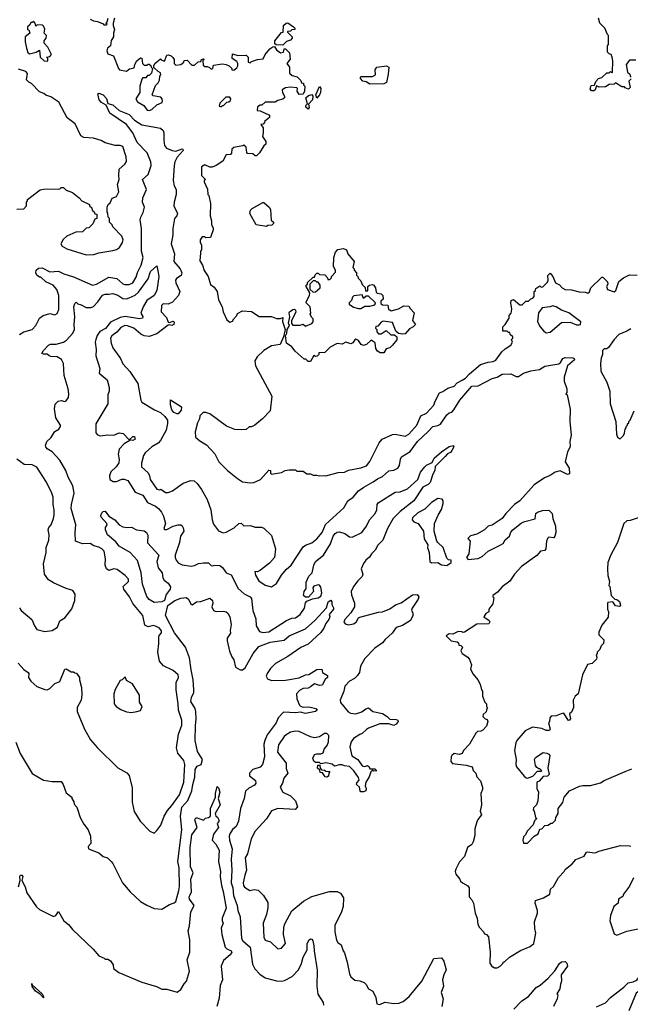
# Model space of a CAD drawing. Extents: x 2210602 to 2357277, y 510288 to 673808.
# Tile 447 of 464: x 2332237 to 2337082, y 644122 to 651932. Entities that reach past the tile are written whole.
import ezdxf

# ---------------------------------------------------------------- set-up
doc = ezdxf.new("R2010")
doc.units = 0

msp = doc.modelspace()

# ---------------------------------------------------------------- linework, layer by layer
at = {"layer": '0CON05XD'}
for points in [[(2332455, 651602.5), (2332460, 651605), (2332460, 651625), (2332450, 651635), (2332475, 651640), (2332490, 651655), (2332460, 651715), (2332430, 651745), (2332430, 651765), (2332447.5, 651785), (2332450, 651805), (2332430, 651825), (2332437, 651857), (2332428.3, 651878.3), (2332417, 651887), (2332375, 651890), (2332365, 651880), (2332360, 651905), (2332345, 651920), (2332335, 651910), (2332325, 651910), (2332318.3, 651891.7), (2332300, 651875), (2332300, 651855), (2332310, 651850), (2332317.5, 651825), (2332280, 651795), (2332280, 651755), (2332290, 651705), (2332302.5, 651672.5), (2332315, 651660), (2332366.4, 651673.6), (2332395, 651690), (2332400, 651635), (2332430, 651605), (2332455, 651602.5)], [(2332797, 651937), (2332823.3, 651923.3), (2332855, 651917.5), (2332898.3, 651898.3), (2332905, 651890), (2332925, 651890), (2332930, 651895), (2332920, 651905), (2332930, 651915), (2332940, 651945)], [(2332990, 651945), (2332977.5, 651905), (2332977.5, 651885), (2332990, 651855), (2332980, 651825), (2332980, 651795), (2332963, 651767), (2332957.5, 651725), (2332932.5, 651705), (2332927.5, 651685), (2332935, 651660), (2332980, 651645), (2333020, 651545), (2333030, 651535), (2333085, 651523.3), (2333108.3, 651541.7), (2333145, 651550), (2333150, 651575), (2333167.5, 651605), (2333195, 651630), (2333207, 651627), (2333212.5, 651585), (2333225, 651570), (2333245, 651570), (2333255, 651580), (2333265, 651580), (2333278.3, 651568.3), (2333280, 651555), (2333290, 651545), (2333281.7, 651508.3), (2333265, 651490), (2333251.7, 651488.3), (2333238.3, 651471.7), (2333215, 651470), (2333205, 651460), (2333190, 651405), (2333190, 651355), (2333157.5, 651305), (2333170.8, 651280.8), (2333221.7, 651251.7), (2333247.5, 651215), (2333265, 651212), (2333285, 651218.8), (2333324.2, 651255.8), (2333366.4, 651273.6), (2333370, 651285), (2333367.5, 651305), (2333356.2, 651316.2), (2333295, 651327.5), (2333287.5, 651335), (2333315, 651410), (2333335, 651430), (2333347, 651453), (2333350, 651485), (2333357.5, 651495), (2333355, 651510), (2333335, 651520), (2333301.7, 651551.7), (2333300, 651565), (2333310, 651585), (2333355, 651620), (2333365, 651610), (2333387, 651603), (2333405, 651650), (2333415, 651652.5), (2333440, 651645), (2333453, 651633), (2333462.5, 651615), (2333463, 651583), (2333475, 651570), (2333515, 651577.5), (2333540, 651595), (2333541.7, 651608.3), (2333565, 651610), (2333601.7, 651571.7), (2333625, 651570), (2333651.7, 651598.3), (2333675, 651600), (2333680, 651615), (2333695, 651620), (2333700, 651615), (2333690, 651605), (2333691.7, 651571.7), (2333705, 651560), (2333725, 651560), (2333741.7, 651551.7), (2333755, 651540), (2333770, 651545), (2333775, 651570), (2333845, 651582.5), (2333875, 651577.5), (2333900, 651565), (2333920, 651545), (2333920, 651535), (2333935, 651532.5), (2333960, 651550), (2333967.5, 651565), (2333967, 651583), (2333959.3, 651599.3), (2333922.5, 651625), (2333925, 651660), (2333967, 651647), (2334035, 651650), (2334050, 651635), (2334050, 651595), (2334065, 651590), (2334075, 651600), (2334123, 651617), (2334168.3, 651621.7), (2334183.6, 651656.4), (2334220.7, 651699.3), (2334245, 651717.5), (2334258.3, 651718.3), (2334275, 651692.5), (2334305, 651667.5), (2334330, 651675), (2334335, 651700), (2334345, 651700), (2334378.3, 651668.3), (2334381.7, 651618.3), (2334357.5, 651585), (2334377.5, 651555), (2334378.3, 651508.3), (2334398.3, 651488.3), (2334438.3, 651478.3), (2334468.3, 651448.3), (2334471.7, 651431.7), (2334488.3, 651428.3), (2334490, 651415), (2334500, 651405), (2334496.4, 651363.6), (2334485, 651340), (2334455, 651337.5), (2334437.5, 651365), (2334440, 651385), (2334435, 651390), (2334385, 651396.7), (2334345, 651390), (2334320, 651375), (2334322.5, 651355), (2334337.5, 651325), (2334337, 651313), (2334325, 651300), (2334285, 651290), (2334265, 651277.5), (2334185, 651277.5), (2334157, 651253), (2334145, 651252.5), (2334125, 651240), (2334121.7, 651211.7), (2334145, 651210), (2334220, 651175), (2334220, 651155), (2334180, 651125), (2334180, 651115), (2334168.3, 651101.7), (2334150, 651100), (2334170, 651075), (2334170, 651035), (2334162.5, 651005), (2334190, 650965), (2334190, 650945), (2334175, 650930), (2334140, 650875), (2334115, 650852.5), (2334105, 650852.5), (2334086.4, 650866.4), (2334045, 650870), (2334038.3, 650878.3), (2334035, 650920), (2334015, 650937.5), (2334005, 650930), (2333935, 650917.5), (2333920, 650905), (2333917, 650873), (2333908.3, 650861.7), (2333875, 650860), (2333849.3, 650810.7), (2333796.1, 650773.9), (2333765, 650762.5), (2333745, 650762.5), (2333705, 650780), (2333680, 650765), (2333680, 650695), (2333710, 650665), (2333700, 650655), (2333700, 650645), (2333727, 650587), (2333730, 650545), (2333737, 650537), (2333750, 650475), (2333747.5, 650375), (2333757.5, 650335), (2333757.5, 650305), (2333771.7, 650281.7), (2333772.5, 650265), (2333750, 650205), (2333715, 650202.5), (2333705, 650210), (2333685, 650210), (2333670, 650185), (2333670, 650165), (2333680, 650145), (2333680, 650105), (2333672.5, 650095), (2333670, 650035), (2333662.5, 650025), (2333686.7, 649985), (2333701.7, 649941.7), (2333732, 649895), (2333751.7, 649831.7), (2333779.3, 649809.3), (2333802.5, 649775), (2333815, 649710), (2333842.5, 649655), (2333852.5, 649615), (2333880.7, 649550.7), (2333905, 649532.5), (2333925, 649540), (2333935, 649560), (2333960, 649585), (2333965, 649600), (2334005, 649622.5), (2334075, 649617.5), (2334138.3, 649578.3), (2334235, 649577.5), (2334275, 649562.5), (2334305, 649562.5), (2334325, 649570), (2334323.3, 649536.7), (2334344.2, 649475), (2334331.2, 649415), (2334303.3, 649356.7), (2334235, 649343.8), (2334175, 649306.7), (2334122.3, 649257.7), (2334103.3, 649225), (2334107.5, 649185), (2334237.5, 648945), (2334225, 648830), (2334162.5, 648765), (2334103.6, 648716.4), (2334075, 648702.5), (2334058.3, 648701.7), (2334035, 648682.5), (2333995, 648677.5), (2333945, 648682.5), (2333878.3, 648708.3), (2333745.8, 648805.8), (2333715, 648816.7), (2333693.6, 648816.4), (2333665, 648790), (2333662.5, 648765), (2333647.5, 648735), (2333628.3, 648661.7), (2333631.7, 648621.7), (2333665, 648590), (2333719.3, 648559.3), (2333785, 648487.5), (2333816.7, 648425), (2333885, 648356.7), (2333965, 648293.8), (2334005, 648266.7), (2334065, 648257.5), (2334095, 648260), (2334146.7, 648285), (2334215, 648357.5), (2334226.7, 648356.7), (2334227.5, 648335), (2334235, 648327.5), (2334315, 648340), (2334343, 648357), (2334375, 648362.5), (2334425, 648360), (2334435, 648350), (2334485, 648350), (2334515, 648330), (2334545, 648330), (2334565, 648320), (2334595, 648320), (2334615, 648312.5), (2334655, 648317.5), (2334665, 648312.5), (2334765, 648340), (2334815, 648343.8), (2334845, 648358), (2334943, 648377), (2334987.9, 648392.1), (2335015, 648426.7), (2335089.2, 648575), (2335113.8, 648605), (2335195, 648641.4), (2335215, 648644.2), (2335295, 648629.2), (2335324, 648645), (2335388.8, 648715), (2335420.5, 648789.5), (2335465, 648810), (2335524, 648875), (2335533.1, 648906.9), (2335566.7, 648973.3), (2335595, 648983.8), (2335635, 649010), (2335683.3, 649025), (2335709.4, 649050.6), (2335748.6, 649071.4), (2335775, 649087.5), (2335806.4, 649123.6), (2335893.5, 649196.5), (2335955, 649215.8), (2335995, 649220.6), (2336015, 649231.4), (2336061.7, 649298.3), (2336087.7, 649322.3), (2336135, 649350), (2336147.5, 649375), (2336140, 649395), (2336150, 649405), (2336150, 649415), (2336130, 649435), (2336125, 649450), (2336115, 649450), (2336105, 649460), (2336071.7, 649461.7), (2336070, 649495), (2336090, 649515), (2336120, 649565), (2336120, 649585), (2336137, 649603), (2336142.5, 649635), (2336133.3, 649685), (2336137.5, 649705), (2336155, 649712.5), (2336205, 649670), (2336225, 649670), (2336251.7, 649698.3), (2336275, 649700), (2336291.7, 649718.3), (2336308.3, 649721.7), (2336320, 649735), (2336320, 649775), (2336330, 649785), (2336331.7, 649798.3), (2336365, 649820), (2336375, 649810), (2336388.3, 649811.7), (2336425, 649850), (2336430, 649865), (2336428.3, 649901.7), (2336445, 649920), (2336466.7, 649895), (2336487.5, 649845), (2336519.3, 649829.3), (2336540, 649805), (2336565, 649792.5), (2336615, 649790), (2336675, 649772.5), (2336725, 649770), (2336745, 649763.3), (2336757, 649773), (2336767.5, 649805), (2336855, 649890), (2336865, 649890), (2336901.7, 649851.7), (2336902.5, 649835), (2336893.3, 649815), (2336900.7, 649790.7), (2336955, 649772.5), (2336967.5, 649785), (2336990, 649855), (2337026.7, 649883.3)], [(2334325, 651730), (2334271.7, 651731.7), (2334261.2, 651741.2), (2334260, 651765), (2334315, 651830), (2334328.3, 651831.7), (2334330, 651885), (2334350, 651905), (2334365, 651907.5), (2334410, 651875), (2334420, 651865), (2334420, 651855), (2334395, 651850), (2334385, 651840), (2334361.7, 651838.3), (2334361.7, 651831.7), (2334400, 651795), (2334400, 651785), (2334385, 651770), (2334355, 651760), (2334325, 651730)], [(2337088.3, 651461.7), (2337070, 651445), (2337080, 651395), (2337068.3, 651381.7), (2337041.7, 651391.7), (2337035, 651400), (2337015, 651400), (2336965, 651430), (2336955, 651420), (2336913, 651417), (2336885, 651400), (2336835, 651397.5), (2336812.5, 651407.5), (2336803.6, 651376.4), (2336793, 651367), (2336775, 651367.5), (2336763, 651383), (2336770.7, 651409.3), (2336797.5, 651412.5), (2336809.3, 651440.7), (2336830, 651465), (2336856.1, 651473.9), (2336895, 651510), (2336915, 651510), (2336925, 651520), (2336935, 651510), (2336940, 651515), (2336942.5, 651605), (2336937.5, 651635), (2336930, 651655), (2336915, 651660), (2336900, 651675), (2336900, 651725), (2336910, 651735), (2336910, 651805), (2336900, 651815), (2336880, 651865), (2336840, 651905), (2336830, 651945)], [(2335015, 651420), (2334985, 651440), (2334960, 651445), (2334940, 651465), (2334940, 651475), (2334945, 651480), (2335035, 651480), (2335060, 651495), (2335057.5, 651535), (2335070, 651555), (2335146.4, 651566.4), (2335166.7, 651555), (2335161.7, 651498.3), (2335147, 651433), (2335125, 651423.3), (2335015, 651420)], [(2337125, 651610), (2337075, 651610), (2337050, 651575), (2337060, 651515), (2337078.3, 651498.3), (2337080, 651485), (2337090, 651475)], [(2332215, 650430), (2332268.3, 650431.7), (2332290, 650455), (2332290, 650485), (2332300, 650495), (2332300, 650505), (2332398.3, 650581.7), (2332425, 650587.5), (2332555, 650590), (2332565, 650600), (2332585, 650600), (2332605, 650580), (2332655, 650560), (2332709.3, 650519.3), (2332730, 650495), (2332790, 650465), (2332790, 650455), (2332808.3, 650438.3), (2332811.7, 650421.7), (2332828.3, 650408.3), (2332831.7, 650391.7), (2332848.3, 650388.3), (2332850, 650355), (2332831.7, 650348.3), (2332818.3, 650311.7), (2332785, 650280), (2332763, 650277), (2332735, 650250), (2332683, 650247), (2332610, 650215), (2332580.7, 650189.3), (2332562.5, 650155), (2332572.5, 650135), (2332610, 650115), (2332765, 650066.7), (2332825, 650070), (2332865, 650083.3), (2332975, 650100), (2333005, 650110), (2333027.5, 650125), (2333052.5, 650165), (2333056.7, 650185), (2333047.5, 650215), (2332975, 650290), (2332970, 650305), (2332950, 650325), (2332950, 650355), (2332940, 650365), (2332937, 650397), (2332930, 650405), (2332930, 650445), (2332940, 650465), (2332955, 650480), (2332970, 650515), (2333005, 650530), (2333022.5, 650565), (2333012.5, 650625), (2333026.4, 650663.6), (2333022.5, 650695), (2333026.7, 650745), (2333070, 650785), (2333083, 650807), (2333081.2, 650845), (2333055, 650926.7), (2333035, 650933.8), (2332995, 650933.3), (2332915, 650953.8), (2332883.6, 650973.6), (2332821.7, 650991.7), (2332745, 650997.5), (2332720.7, 651010.7), (2332677.5, 651105), (2332613.6, 651153.6), (2332546.4, 651276.4), (2332485, 651320), (2332445, 651332.5), (2332427, 651347), (2332395, 651360), (2332330, 651425), (2332310, 651435), (2332290, 651455), (2332300, 651505), (2332285, 651520), (2332228.3, 651538.3)], [(2332235.6, 649435), (2332270.8, 649455), (2332336.2, 649473.8), (2332364.6, 649505), (2332395, 649563.1), (2332422.5, 649585), (2332475, 649601.1), (2332515, 649592), (2332535, 649600), (2332547.3, 649632.7), (2332547.5, 649745), (2332531.2, 649791.2), (2332503.3, 649825), (2332443, 649853), (2332405, 649890), (2332395, 649890), (2332372.5, 649905), (2332363.8, 649923.8), (2332366.7, 649945), (2332385, 649961.2), (2332415, 649962.5), (2332475, 649931.4), (2332545, 649935.8), (2332586.7, 649915), (2332665, 649892.9), (2332815, 649825.8), (2332845, 649834.3), (2332945, 649889.2), (2333007.6, 649877.6), (2333055, 649836), (2333071.3, 649831.3), (2333105, 649830), (2333134.2, 649845), (2333160.9, 649889.1), (2333172.4, 649927.6), (2333200.9, 649985), (2333216.7, 650045), (2333204.4, 650095), (2333204, 650275), (2333194, 650345), (2333196.7, 650365), (2333217.3, 650402.7), (2333226.7, 650445), (2333210, 650485), (2333215, 650517.5), (2333243.3, 650585), (2333211.2, 650665), (2333255.5, 650704.5), (2333278.9, 650775), (2333276.7, 650805), (2333247.5, 650875), (2333167.9, 650957.9), (2333134.4, 651035), (2333085, 651101.4), (2332951.4, 651191.4), (2332924.2, 651254.2), (2332885, 651276), (2332868, 651295), (2332856.7, 651343.3), (2332865, 651350), (2332900, 651335), (2332925, 651306.7), (2332936, 651266), (2332975, 651255.7), (2333025, 651211.9), (2333105, 651180), (2333147.8, 651135), (2333205, 651098.5), (2333355, 651072.5), (2333375, 651052.5), (2333381.2, 651035), (2333379.4, 650975), (2333385.9, 650934.1), (2333401.6, 650911.6), (2333446.6, 650893.4), (2333475, 650888.9), (2333525, 650907.5), (2333532.5, 650905), (2333533.8, 650895), (2333485, 650840), (2333467.8, 650805), (2333461.8, 650775), (2333454.4, 650655), (2333462.5, 650615), (2333477.1, 650585), (2333479.5, 650545), (2333461.8, 650485), (2333460, 650455), (2333488.6, 650395), (2333482.5, 650375), (2333465.4, 650354.6), (2333450.7, 650275), (2333453.2, 650225), (2333440, 650155), (2333464.4, 650075), (2333461.1, 650015), (2333510.6, 649955), (2333524.2, 649925), (2333517.9, 649902.1), (2333482.1, 649877.9), (2333474.2, 649865), (2333475.6, 649845), (2333506.9, 649775), (2333497.5, 649745), (2333449.6, 649690.4), (2333415, 649674.4), (2333375, 649679.2), (2333362.5, 649665), (2333360, 649615), (2333400.5, 649570.5), (2333415, 649532.5), (2333425, 649530), (2333455, 649540), (2333463, 649533), (2333460, 649515), (2333445, 649506.7), (2333425, 649512.5), (2333415, 649507.5), (2333325, 649438.8), (2333265, 649419.2), (2333225, 649423.1), (2333198.1, 649438.1), (2333142, 649485), (2333092.8, 649502.8), (2333070, 649505), (2333039.1, 649490.9), (2333006.6, 649453.4), (2332968.8, 649425), (2332958, 649405), (2332962.5, 649365), (2332975, 649330), (2333035.5, 649245.5), (2333055, 649203.3), (2333111.7, 649141.7), (2333173.8, 649045), (2333197.5, 648915), (2333207, 648897), (2333307, 648837), (2333355, 648815.4), (2333388.8, 648785), (2333409.1, 648755), (2333410.7, 648729.3), (2333397.8, 648675), (2333355, 648594.3), (2333335, 648571.9), (2333285, 648542.9), (2333232.5, 648495), (2333218.6, 648475), (2333202.5, 648415), (2333203.8, 648385), (2333257.5, 648337.5), (2333268, 648315), (2333272, 648285), (2333325, 648206.7), (2333345, 648202.5), (2333357, 648207), (2333395, 648182.5), (2333415, 648182.5), (2333450, 648195), (2333533.9, 648256.1), (2333595, 648276.7), (2333620, 648275), (2333645, 648252.5), (2333680, 648205), (2333723.3, 648125), (2333753.3, 648045), (2333763.3, 647965), (2333775, 647930), (2333815, 647877.5), (2333850.7, 647860.7), (2333875, 647866), (2333937.6, 647902.4), (2333975, 647935.6), (2333995, 647938), (2334016.2, 647916.2), (2334065, 647920), (2334105, 647906.7), (2334155, 647907.5), (2334175, 647897.5), (2334235, 647840), (2334267.5, 647735), (2334257.5, 647665), (2334219.3, 647620.7), (2334147.5, 647565), (2334125, 647552.5), (2334102.5, 647555), (2334106.7, 647525), (2334135, 647480), (2334185, 647447.5), (2334235, 647433.8), (2334275, 647460), (2334314.2, 647525.8), (2334350.5, 647569.5), (2334392, 647605), (2334485, 647750), (2334505, 647763.8), (2334555, 647782.5), (2334594.2, 647815), (2334636.9, 647865), (2334663, 647927), (2334809.7, 648060.3), (2334841.2, 648115), (2334884.2, 648145.8), (2334925.8, 648194.2), (2334968.8, 648225), (2335042, 648265), (2335075, 648290), (2335115, 648308.1), (2335165, 648352.9), (2335205, 648359.2), (2335236.7, 648375), (2335251.2, 648395), (2335257.5, 648445), (2335267.5, 648465), (2335335, 648505.8), (2335393.5, 648586.5), (2335479.2, 648665), (2335513.8, 648705), (2335555, 648712), (2335575.5, 648724.5), (2335625, 648796.7), (2335645, 648813.3), (2335665, 648818.8), (2335683, 648837), (2335730, 648915), (2335825, 649025.5), (2335875, 649028), (2335985, 649086), (2336025, 649096.7), (2336065, 649121.2), (2336135, 649122.5), (2336175, 649102.5), (2336195, 649102.5), (2336235, 649126.7), (2336293.9, 649146.1), (2336361.7, 649158.3), (2336405, 649183.3), (2336515, 649203.3), (2336527.5, 649212.5), (2336545.8, 649244.2), (2336565, 649252.5), (2336625, 649248.8), (2336637.5, 649245), (2336640, 649235), (2336583.8, 649185), (2336556.2, 649095), (2336556.7, 649065), (2336577.5, 649005), (2336577.5, 648975), (2336570, 648965), (2336580, 648955), (2336603.6, 648843.6), (2336602.9, 648745), (2336614, 648635), (2336601.2, 648585), (2336606, 648545), (2336583.8, 648503.8), (2336565.8, 648425), (2336596.9, 648375), (2336600.8, 648329.2), (2336584.3, 648324.3), (2336525, 648354.2), (2336486.1, 648343.9), (2336445, 648316.7), (2336401.2, 648298.8), (2336318.3, 648241.7), (2336204.2, 648115.8), (2336164.1, 648085.9), (2336094.1, 648015.9), (2336065, 647976.2), (2335985, 647922.5), (2335955, 647914), (2335925, 647886.2), (2335865, 647850), (2335815, 647837.5), (2335793, 647817), (2335810, 647795), (2335800, 647695), (2335782.5, 647665), (2335795, 647650), (2335875, 647658.8), (2335905.8, 647674.2), (2335955, 647716.2), (2336045, 647761.2), (2336072.7, 647777.3), (2336090, 647805), (2336122.5, 647835), (2336133.9, 647866.1), (2336150, 647885), (2336219.3, 647940.7), (2336245, 647952.5), (2336327.5, 647972.5), (2336332.5, 648015), (2336345, 648026.7), (2336385, 648040), (2336435, 648042.5), (2336462.5, 648015), (2336467.5, 647975), (2336487.5, 647915), (2336490, 647865), (2336482.5, 647835), (2336475, 647822.5), (2336435, 647826.7), (2336425, 647817.5), (2336416.7, 647795), (2336412.5, 647735), (2336405, 647722.5), (2336370, 647715), (2336339.3, 647680.7), (2336218.8, 647595), (2336163.8, 647535), (2336125, 647478.8), (2336065, 647433.3), (2336029.3, 647390.7), (2335990, 647365), (2335990, 647355), (2336000, 647345), (2335991.7, 647298.3), (2335960, 647255), (2335960, 647235), (2335935, 647222.5), (2335920, 647195), (2335963.3, 647165), (2335966.2, 647155), (2335959.5, 647140.5), (2335863.6, 647136.4), (2335767, 647073), (2335755, 647070), (2335746.4, 647076.4), (2335715, 647080), (2335675, 647057.5), (2335645, 647060), (2335620, 647045), (2335660, 647005), (2335707, 646997), (2335718.3, 646988.3), (2335721.7, 646971.7), (2335738.3, 646968.3), (2335750, 646955), (2335737.5, 646925), (2335747.5, 646905), (2335792.5, 646875), (2335806.1, 646856.1), (2335822.5, 646815), (2335815, 646780), (2335835, 646740), (2335872.5, 646695), (2335891.7, 646661.7), (2335900, 646615), (2335910, 646605), (2335910, 646565), (2335928.3, 646518.3), (2335940, 646505), (2335940, 646485), (2335950, 646475), (2335942.5, 646467.5), (2335937, 646443), (2335915, 646420), (2335912.5, 646405), (2335930, 646385), (2335945, 646380), (2335952.5, 646365), (2335940.7, 646329.3), (2335913, 646297), (2335895, 646287.5), (2335870, 646285), (2335855, 646272.5), (2335806.7, 646185), (2335757.5, 646135), (2335747.7, 646112.3), (2335725, 646103.3), (2335685, 646112.5), (2335665, 646096.7), (2335660, 646085), (2335658.3, 646048.3), (2335671.2, 646031.2), (2335778.3, 646018.3), (2335826.4, 646006.4), (2335836.4, 645976.4), (2335856.7, 645955), (2335863.3, 645925), (2335893.3, 645895), (2335910, 645845), (2335910, 645825), (2335896.4, 645793.6), (2335902.5, 645705), (2335890, 645655), (2335902.5, 645625), (2335871.7, 645588.3), (2335865, 645570), (2335848, 645515), (2335849.5, 645460.5), (2335835, 645410), (2335825, 645390), (2335790, 645365), (2335766.7, 645295), (2335726.7, 645253.3)], [(2334525, 651222.5), (2334508.3, 651238.3), (2334508.3, 651251.7), (2334520, 651265), (2334508.3, 651311.7), (2334529.3, 651330.7), (2334555, 651337.5), (2334562.5, 651325), (2334561.2, 651295), (2334528.3, 651261.7), (2334532.5, 651235), (2334525, 651222.5)], [(2334595, 651310), (2334587.5, 651335), (2334615, 651402.5), (2334626.1, 651386.1), (2334622.5, 651355), (2334616.7, 651335), (2334595, 651310)], [(2333835, 651240), (2333845, 651250), (2333855, 651250), (2333881.7, 651278.3), (2333895, 651280), (2333908.3, 651291.7), (2333912.5, 651305), (2333905, 651317.5), (2333871.7, 651318.3), (2333825, 651270), (2333820, 651245), (2333835, 651240)], [(2334195, 650292.5), (2334113.9, 650303.9), (2334063.8, 650395), (2334069.3, 650420.7), (2334082.5, 650435), (2334165, 650482.5), (2334175, 650482.5), (2334217.5, 650445), (2334227.5, 650425), (2334232.5, 650342.5), (2334250, 650325), (2334250, 650315), (2334238.3, 650301.7), (2334205, 650300), (2334195, 650292.5)], [(2334545, 649220), (2334525, 649220), (2334508.3, 649238.3), (2334495, 649240), (2334423.6, 649303.6), (2334395, 649337.5), (2334354, 649365), (2334345.9, 649424.1), (2334356, 649445), (2334358.8, 649475), (2334377.5, 649505), (2334370, 649525), (2334381.2, 649575), (2334373.9, 649606.1), (2334376.7, 649615), (2334405, 649633.3), (2334416.4, 649636.4), (2334426.4, 649626.4), (2334428, 649612), (2334392.5, 649545), (2334393, 649523), (2334405, 649507.5), (2334461.7, 649508.3), (2334485, 649517.5), (2334505, 649500), (2334555, 649522.5), (2334566.1, 649533.9), (2334565, 649560), (2334551.7, 649571.7), (2334542.5, 649595), (2334547.5, 649605), (2334542.5, 649655), (2334510, 649685), (2334510, 649695), (2334537.5, 649745), (2334540, 649765), (2334510, 649815), (2334510, 649825), (2334520, 649835), (2334521.7, 649848.3), (2334565, 649890), (2334575, 649890), (2334581.7, 649908.3), (2334595, 649920), (2334605, 649920), (2334615, 649910), (2334657, 649907), (2334680, 649885), (2334681.7, 649871.7), (2334698.3, 649871.7), (2334710, 649885), (2334710, 649895), (2334741.7, 649928.3), (2334742.5, 649945), (2334727.5, 649975), (2334730, 650045), (2334743, 650087), (2334761.7, 650108.3), (2334805, 650117.5), (2334830, 650105), (2334840, 650075), (2334890, 650015), (2334880, 649965), (2334890, 649955), (2334890, 649945), (2334910, 649925), (2334910, 649905), (2334920, 649895), (2334921.7, 649881.7), (2334945, 649860), (2334955, 649830), (2334978.3, 649808.3), (2334981.7, 649781.7), (2334998.3, 649781.7), (2335000, 649815), (2335013, 649827), (2335035, 649830), (2335047.5, 649825), (2335060, 649805), (2335065, 649770), (2335073, 649763), (2335105, 649757.5), (2335117.5, 649745), (2335120, 649715), (2335101.7, 649698.3), (2335101.7, 649681.7), (2335115, 649670), (2335158.3, 649668.3), (2335163, 649633), (2335175, 649630), (2335185, 649622.5), (2335241.7, 649638.3), (2335285, 649662.5), (2335325, 649660), (2335335, 649640), (2335367, 649607), (2335352.5, 649545), (2335377.5, 649515), (2335360, 649495), (2335330.7, 649479.3), (2335295, 649440), (2335275, 649437.5), (2335242.5, 649442.5), (2335221.7, 649461.7), (2335195, 649530), (2335120.7, 649539.3), (2335105, 649532.5), (2335078.3, 649501.7), (2335061.7, 649498.3), (2335060, 649485), (2335070, 649475), (2335070, 649455), (2335085, 649440), (2335105, 649440), (2335145, 649467.5), (2335181.7, 649431.7), (2335211.7, 649431.7), (2335230, 649415), (2335228.3, 649391.7), (2335195, 649350), (2335175, 649330), (2335145, 649320), (2335125, 649290), (2335098.3, 649288.3), (2335075, 649302.5), (2335063, 649323), (2335058.3, 649368.3), (2335025, 649390), (2334990, 649355), (2334965, 649348.6), (2334945.6, 649355.6), (2334925, 649386.7), (2334905, 649397.5), (2334895, 649392.5), (2334880.9, 649369.1), (2334865, 649360.8), (2334825, 649373.3), (2334795, 649358), (2334755, 649362.5), (2334700, 649335), (2334657, 649293), (2334611.7, 649288.3), (2334610, 649275), (2334598.3, 649261.7), (2334585, 649260), (2334571.7, 649268.3), (2334545, 649220)], [(2332225, 646826.7), (2332268.8, 646778.8), (2332303.3, 646755), (2332310, 646745), (2332306.7, 646715), (2332326.1, 646686.1), (2332373.9, 646643.9), (2332435, 646620), (2332455, 646617.5), (2332475, 646627.5), (2332515, 646667.5), (2332555, 646682.5), (2332595, 646780), (2332605, 646782.5), (2332645, 646760), (2332665, 646760), (2332675, 646750), (2332688.3, 646748.3), (2332710, 646715), (2332710, 646695), (2332726.7, 646635), (2332730, 646575), (2332723.3, 646535), (2332692.5, 646475), (2332692.5, 646445), (2332750, 646305), (2332799.5, 646219.5), (2332853.3, 646155), (2333015, 645997.5), (2333087.3, 645957.3), (2333106.1, 645936.1), (2333128.3, 645838.3), (2333130, 645725), (2333145, 645650), (2333192.5, 645575), (2333270, 645495), (2333305, 645480), (2333325, 645500), (2333355.9, 645544.1), (2333383.8, 645615), (2333409.5, 645660.5), (2333445, 645698.8), (2333505, 645783.8), (2333538.5, 645885), (2333546.2, 646025), (2333538.5, 646055), (2333491.1, 646115), (2333481.4, 646155), (2333495.6, 646265), (2333524.5, 646335.5), (2333522.5, 646375), (2333497.1, 646455), (2333495.4, 646505), (2333478, 646615), (2333478.8, 646675), (2333496.1, 646713.9), (2333493.3, 646735), (2333455, 646768.8), (2333377.7, 646807.7), (2333346.7, 646845), (2333334.1, 646915.9), (2333342, 646985), (2333340, 647035), (2333342.7, 647047.3), (2333361.7, 647068.3), (2333361.4, 647085), (2333345, 647105.6), (2333315, 647120.8), (2333295, 647126.2), (2333255, 647116.2), (2333229.3, 647129.3), (2333212.9, 647205), (2333135, 647301.2), (2333107.5, 647355), (2333062, 647415), (2333056.7, 647435), (2333100, 647475), (2333100, 647495), (2333075, 647522.5), (2333010.9, 647570.9), (2332985, 647575.6), (2332945, 647563.3), (2332925, 647576.2), (2332915.5, 647605), (2332917.5, 647655), (2332906.7, 647715), (2332887.5, 647735), (2332865, 647747.9), (2332825, 647757.8), (2332795, 647775.7), (2332734.1, 647774.1), (2332680, 647795), (2332675.8, 647865), (2332681.4, 647925), (2332645.9, 648055.9), (2332647.5, 648085), (2332670, 648175), (2332657.8, 648235), (2332622, 648302), (2332602.5, 648355), (2332555, 648436.7), (2332493.9, 648503.9), (2332455, 648527.5), (2332443.3, 648545), (2332441.2, 648555), (2332452.7, 648587.3), (2332485, 648616.2), (2332515.7, 648664.3), (2332547.5, 648685), (2332560, 648705), (2332560, 648715), (2332523.6, 648773.6), (2332512.5, 648845), (2332518.3, 648881.7), (2332543, 648907), (2332565, 648910), (2332595, 648902.5), (2332605, 648907.5), (2332624, 648936), (2332627.1, 648965), (2332620.8, 649005), (2332589.3, 649109.3), (2332583.8, 649205), (2332567.5, 649237.5), (2332535, 649258.8), (2332485, 649260), (2332470, 649265), (2332455, 649280), (2332425, 649277.5), (2332412.5, 649285), (2332425, 649307.5), (2332465, 649351.2), (2332481.4, 649358.6), (2332525, 649358.6), (2332585, 649373.1), (2332609.1, 649390.9), (2332658.2, 649445), (2332672.5, 649475), (2332669.1, 649515), (2332675.6, 649575), (2332666.7, 649655), (2332675, 649680), (2332685, 649690), (2332697.5, 649677.5), (2332725, 649670.8), (2332765, 649650), (2332805, 649648.1), (2332822.8, 649657.2), (2332857.3, 649692.7), (2332895, 649748), (2332915, 649755.8), (2332945, 649754.2), (2332975, 649760.8), (2333015, 649747.5), (2333055, 649720), (2333085, 649718.8), (2333105.3, 649724.7), (2333152.8, 649747.2), (2333179.1, 649770.9), (2333255.6, 649875), (2333275, 649933.8), (2333325, 649980), (2333335, 649927.5), (2333342, 649895), (2333326.2, 649785), (2333303.6, 649745), (2333245.9, 649704.1), (2333215.5, 649655), (2333197.5, 649605), (2333215, 649576.7), (2333211.2, 649565), (2333188, 649558), (2333075, 649577.9), (2333035, 649570.8), (2332958.5, 649531.5), (2332917.1, 649482.9), (2332871.9, 649458.1), (2332852.2, 649427.8), (2332841.6, 649395), (2332836.8, 649375), (2332843.5, 649315), (2332840, 649265), (2332873.3, 649165), (2332868.3, 649128.3), (2332930, 649075), (2332947.5, 649015), (2332947.5, 648985), (2332936.7, 648955), (2332935.8, 648885), (2332840.5, 648725), (2332840, 648655), (2332855, 648638.8), (2332875, 648631.2), (2332935, 648638.8), (2332985, 648636.2), (2333025, 648653.8), (2333058.3, 648648.3), (2333105, 648600), (2333135, 648626.7), (2333147.5, 648625), (2333152.5, 648605), (2333135, 648593.3), (2333110, 648600), (2333110, 648595), (2333065, 648566.2), (2333026.7, 648525), (2333018.8, 648485), (2333025.9, 648444.1), (2333023.9, 648416.1), (2333001.2, 648385), (2332958.8, 648345), (2332948.8, 648315), (2332953.3, 648285), (2332978.3, 648268.3), (2333005, 648270), (2333047.7, 648287.7), (2333065, 648288), (2333095, 648276.2), (2333152.5, 648185), (2333215, 648160), (2333251.8, 648101.8), (2333313.8, 648073.8), (2333336.9, 648055), (2333363.3, 648025), (2333378.9, 647995), (2333392.5, 647935), (2333381.2, 647895), (2333385, 647887.5), (2333405, 647888.8), (2333455, 647914), (2333495, 647925.7), (2333515, 647926), (2333525, 647916.7), (2333535, 647902.5), (2333538.6, 647875), (2333513.6, 647836.4), (2333505.8, 647785), (2333470.8, 647685), (2333471.2, 647665), (2333477.5, 647645), (2333495, 647622.5), (2333525, 647607.5), (2333597, 647597)], [(2334565, 649770), (2334585, 649772.5), (2334620, 649805), (2334620, 649825), (2334605, 649850), (2334595, 649850), (2334585, 649860), (2334565, 649860), (2334540, 649835), (2334540, 649795), (2334565, 649770)], [(2337026.7, 649883.3), (2337075, 649907.5), (2337136.4, 649906.4)], [(2334945, 649640), (2334975, 649660), (2335015, 649660), (2335055, 649670), (2335060, 649685), (2335005, 649740), (2334985, 649740), (2334965, 649720), (2334955, 649750), (2334888.3, 649741.7), (2334878.3, 649731.7), (2334870, 649705), (2334850, 649685), (2334850, 649675), (2334885, 649652.5), (2334925, 649640), (2334945, 649640)], [(2336415, 649449.2), (2336445, 649452), (2336535, 649528.8), (2336605, 649532.5), (2336655, 649512.5), (2336675, 649512.5), (2336687.5, 649515), (2336690, 649535), (2336595, 649606.7), (2336535, 649628.8), (2336495, 649653.3), (2336465, 649662.5), (2336446.1, 649653.9), (2336383, 649647), (2336354, 649606), (2336346.7, 649535), (2336366.2, 649495), (2336395, 649460), (2336415, 649449.2)], [(2337085, 649480), (2337055, 649460), (2336990, 649435), (2336953.9, 649396.1), (2336909.3, 649330.7), (2336895, 649320), (2336875, 649320), (2336861.7, 649308.3), (2336862.5, 649275), (2336851.7, 649248.3), (2336846.4, 649206.4), (2336847.5, 649145), (2336897, 649057), (2336920, 648985), (2336922.5, 648885), (2336967.5, 648745), (2336973, 648643), (2336981.7, 648621.7), (2336995, 648610), (2337005, 648610), (2337027, 648633), (2337037, 648653), (2337040, 648685), (2337050, 648695), (2337050, 648705), (2337060, 648715), (2337060, 648725), (2337070, 648735), (2337070, 648745), (2337080, 648755), (2337111.7, 648828.3)], [(2333485, 648804.2), (2333458.8, 648815), (2333445, 648837.5), (2333433.8, 648876.2), (2333432.5, 648917.5), (2333521.7, 648861.7), (2333518.8, 648835), (2333495, 648806.7), (2333485, 648804.2)], [(2333597, 647597), (2333625, 647602), (2333655, 647618.6), (2333695, 647623.8), (2333735, 647622.5), (2333755, 647602.5), (2333765, 647600), (2333785, 647606.2), (2333825, 647603.3), (2333846.2, 647586.2), (2333875, 647544), (2333915, 647528.8), (2333970.7, 647420.7), (2334018.3, 647378.3), (2334065, 647354.2), (2334075, 647340), (2334085.7, 647245), (2334109.3, 647179.3), (2334112.2, 647125), (2334139.3, 647079.3), (2334165, 647070), (2334215, 647075.7), (2334355, 647167.5), (2334395, 647184), (2334425, 647186.7), (2334461.2, 647215), (2334495.5, 647264.5), (2334503.8, 647306.2), (2334515, 647320), (2334560.7, 647339.3), (2334605, 647346.2), (2334625, 647358.8), (2334634, 647385), (2334625, 647430), (2334615.9, 647445.9), (2334605, 647450), (2334570.7, 647439.3), (2334562.5, 647425), (2334567.5, 647395), (2334528.3, 647351.7), (2334505, 647352.5), (2334490, 647365), (2334493.3, 647395), (2334509.3, 647420.7), (2334510.7, 647469.3), (2334532, 647518), (2334556.7, 647545), (2334570.8, 647605), (2334585, 647633.3), (2334648, 647685), (2334704.3, 647775), (2334723.3, 647835), (2334739.2, 647855), (2334755, 647865.7), (2334775, 647868.6), (2334815.6, 647855.6), (2334855, 647830), (2334875, 647826.7), (2334951.2, 647865), (2334988.1, 647915), (2335013.8, 647965), (2335057.5, 648015), (2335070, 648045), (2335072.5, 648087.5), (2335080.5, 648099.5), (2335215, 648184), (2335255, 648185.8), (2335315, 648210), (2335395.6, 648284.4), (2335417.3, 648342.7), (2335451.2, 648385), (2335465, 648398), (2335510, 648420), (2335526.7, 648455), (2335583.3, 648505), (2335645, 648546.2), (2335680, 648555), (2335682.5, 648545), (2335666.2, 648513.8), (2335655, 648500), (2335630.7, 648489.3), (2335612, 648468), (2335533, 648387), (2335530, 648355), (2335514.2, 648325.8), (2335495, 648261.2), (2335478, 648245), (2335437, 648223), (2335365, 648115.8), (2335255, 648030.9), (2335200, 647975), (2335155.4, 647895), (2335117.6, 647802.4), (2335077.5, 647765), (2335056.5, 647723.5), (2335027.5, 647695), (2335012.5, 647667.5), (2334982.5, 647645), (2334965, 647618.8), (2334946, 647575), (2334960, 647535), (2334953.8, 647515), (2334918.8, 647481.2), (2334885, 647435.8), (2334868.1, 647395), (2334868.8, 647368.8), (2334894, 647305), (2334893.8, 647275), (2334864.1, 647225.9), (2334816.7, 647175), (2334810, 647155), (2334819.3, 647139.3), (2334845, 647131.2), (2334885, 647138.8), (2334905.9, 647154.1), (2334923.9, 647186.1), (2334935, 647192.5), (2335085, 647231.2), (2335115, 647233.8), (2335175, 647260), (2335219.7, 647290.3), (2335265, 647307.5), (2335355, 647368.6), (2335391.2, 647371.2), (2335403.8, 647355), (2335398, 647335), (2335350, 647265), (2335347, 647247), (2335356.7, 647225), (2335356.4, 647206.4), (2335338.8, 647165), (2335273.9, 647126.1), (2335225, 647112), (2335192, 647065), (2335136, 647015), (2335115, 646988), (2335054.3, 646945.7), (2334976.2, 646865), (2334942, 646805), (2334932.5, 646755), (2334915, 646726.2), (2334894.1, 646705.9), (2334854.5, 646685.5), (2334817.5, 646645), (2334808, 646605), (2334778.8, 646535), (2334782, 646515), (2334842.4, 646442.4), (2334861.3, 646431.3), (2334905, 646426.2), (2334951.7, 646441.7), (2334983.9, 646466.1), (2335005, 646472.5), (2335040, 646445), (2335115, 646428.8), (2335153.3, 646405), (2335175, 646382.5), (2335225, 646381.2), (2335236.7, 646375), (2335240, 646365), (2335225, 646343.3), (2335205, 646333.3), (2335165, 646347.5), (2335095, 646346), (2335005, 646311.2), (2334987.7, 646302.3), (2334955, 646270), (2334935, 646263.3), (2334885, 646230), (2334866.7, 646205), (2334856, 646165), (2334872.1, 646092.1), (2334921.2, 646065), (2334955, 646012.5), (2334975, 646007.5), (2334997, 646017), (2335010, 646005), (2335015, 645990), (2335055, 645990), (2335070, 645975), (2335045, 645972.5), (2335035, 645980), (2335023, 645967), (2335010, 645925), (2334983.3, 645885), (2334977.5, 645855), (2334986.2, 645835), (2334982.5, 645815), (2334965, 645806.7), (2334945, 645807.5), (2334937.5, 645815), (2334932.5, 645845), (2334910, 645865), (2334911.7, 645878.3), (2334929.3, 645900.7), (2334925, 645920), (2334887.5, 645975), (2334855, 646007.5), (2334815, 646012.5), (2334795, 646022.5), (2334775, 646022.5), (2334735, 646010), (2334715, 646027.5), (2334665, 646037.5), (2334625, 646030), (2334615, 646040), (2334585, 646040), (2334570.7, 646050.7), (2334563.8, 646075), (2334577, 646103), (2334595, 646110), (2334625, 646107.5), (2334645, 646117.5), (2334652.5, 646145), (2334675.9, 646174.1), (2334686, 646205), (2334688.8, 646255), (2334675, 646270), (2334655, 646270), (2334616.4, 646243.6), (2334575, 646236.7), (2334544.2, 646244.2), (2334455, 646285.7), (2334425, 646287.5), (2334385, 646281.2), (2334350.7, 646259.3), (2334334.2, 646245), (2334289.1, 646180.9), (2334282.5, 646122.5), (2334350, 646035), (2334351.7, 645991.7), (2334363.3, 645955), (2334333.8, 645915), (2334323.3, 645875), (2334304, 645845), (2334325, 645804.2), (2334384.5, 645774.5), (2334425.5, 645735.5), (2334441.7, 645688.3), (2334421.7, 645668.3), (2334285, 645676.2), (2334235, 645657.5), (2334195, 645592.5), (2334104.2, 645495.8), (2334074.3, 645435.7), (2334045.5, 645314.5), (2334025.8, 645284.2), (2334035.8, 645185), (2334022, 645145), (2334009.2, 645085), (2334011.4, 645065), (2334020.9, 645050.9), (2334063.9, 645023.9), (2334096.4, 645033.6), (2334128.3, 645028.3), (2334172.5, 644985), (2334205, 644930), (2334207, 644887), (2334196.4, 644833.6), (2334167.5, 644765), (2334173.3, 644655), (2334185, 644630), (2334227.3, 644617.3), (2334285, 644563.3), (2334315, 644567.5), (2334345.8, 644604.2), (2334328.8, 644675), (2334333.8, 644735), (2334340.5, 644759.5), (2334396.1, 644863.9), (2334489.3, 644940.7), (2334555, 644976.2), (2334694.1, 645015.9), (2334755, 645016.7), (2334783, 645003), (2334806.4, 644966.4), (2334803, 644897), (2334790, 644855), (2334737.5, 644747.5), (2334736.1, 644696.1), (2334750.5, 644630.5), (2334762.3, 644612.3), (2334786.7, 644595), (2334803.3, 644545), (2334815, 644530), (2334836.2, 644455), (2334853.3, 644365), (2334865, 644340), (2334895, 644312.5), (2334935, 644307.5), (2334970, 644295), (2334985, 644280), (2335003.6, 644243.6), (2335040, 644225), (2335062.5, 644175), (2335070, 644125), (2335095, 644120), (2335135, 644140), (2335205, 644127.5), (2335245, 644130), (2335280, 644145), (2335326.7, 644185), (2335428.8, 644305), (2335523.6, 644486.4), (2335585, 644490), (2335601.2, 644465), (2335622, 644395), (2335603.4, 644356.6), (2335592.9, 644315), (2335599.2, 644265), (2335581.5, 644215), (2335598, 644165), (2335587.5, 644105)], [(2332235, 647267.5), (2332247.5, 647245), (2332332.5, 647175), (2332353, 647123), (2332372.5, 647095), (2332435, 647078.6), (2332495, 647088), (2332535.7, 647114.3), (2332555, 647162.5), (2332595, 647187.5), (2332650.5, 647259.5), (2332673.3, 647325), (2332677.5, 647375), (2332657.5, 647405), (2332605, 647418.8), (2332505, 647464), (2332465, 647490), (2332433.5, 647535), (2332424.5, 647615), (2332447.1, 647705), (2332448, 647745), (2332467, 647803), (2332470, 647845), (2332461.4, 647885), (2332468.8, 647905), (2332486.7, 647925), (2332503.9, 647976.1), (2332511.2, 648005), (2332511.2, 648045), (2332502.5, 648085), (2332502.9, 648145), (2332489.4, 648185), (2332445, 648272), (2332373.3, 648383.3), (2332335, 648400.8), (2332272.7, 648402.7), (2332215, 648446.7)], [(2335625, 647603.3), (2335660, 647625), (2335660, 647645), (2335638.3, 647648.3), (2335625, 647660), (2335597.5, 647745), (2335553.6, 647783.6), (2335546.7, 647796.7), (2335526.2, 647875), (2335528.8, 647935), (2335557.3, 648002.7), (2335583.9, 648046.1), (2335596.7, 648095), (2335597.5, 648115), (2335589.3, 648129.3), (2335555, 648133.3), (2335505, 648101.2), (2335450.3, 648049.7), (2335395, 648020), (2335355, 647980), (2335350, 647965), (2335365, 647950), (2335397.5, 647935), (2335441.2, 647875), (2335446.7, 647815), (2335476.4, 647766.4), (2335473.3, 647745), (2335486.1, 647706.1), (2335490, 647635), (2335505, 647622.5), (2335555, 647626.2), (2335585, 647608), (2335625, 647603.3)], [(2333305, 647308.5), (2333265, 647331.5), (2333245, 647357.1), (2333211.2, 647455), (2333200.4, 647545), (2333172.3, 647642.3), (2333114.6, 647704.6), (2333026.2, 647755), (2333000.9, 647790.9), (2332934.2, 647845), (2332916.7, 647885), (2332917.5, 647905), (2332930, 647925), (2332927.5, 647935), (2332883.3, 647985), (2332880.7, 647999.3), (2332889.3, 648020.7), (2332899.3, 648030.7), (2332915, 648032.5), (2332945, 647992.5), (2332992.5, 647965), (2333026.1, 647926.1), (2333055, 647910), (2333085, 647903.8), (2333125, 647905.8), (2333164.3, 647884.3), (2333225, 647878), (2333243.8, 647865), (2333252.3, 647842.3), (2333251.7, 647781.7), (2333340, 647685), (2333323.8, 647635), (2333336, 647585), (2333366, 647545), (2333372, 647505), (2333382, 647485), (2333415, 647461.2), (2333432.9, 647432.9), (2333430, 647415), (2333398.3, 647371.7), (2333385, 647325.7), (2333365, 647314.7), (2333305, 647308.5)], [(2337145, 647980), (2337081.7, 647958.3), (2337055, 647957.5), (2337030, 647935), (2336980, 647785), (2336927.5, 647687.5), (2336903.6, 647626.4), (2336900, 647575), (2336903.6, 647523.6), (2336917.5, 647475), (2336912.5, 647445), (2336920, 647435), (2336930, 647365), (2336960, 647335), (2336975, 647332.5), (2336996.7, 647316.7), (2337003, 647287), (2336995, 647277.5), (2336965, 647283.8), (2336943, 647313), (2336905, 647310), (2336900, 647305), (2336900, 647255), (2336910, 647235), (2336907, 647193), (2336855, 647130), (2336833, 647073), (2336833, 647053), (2336871.7, 647011.7), (2336870, 646985), (2336850, 646965), (2336840, 646935), (2336820, 646915), (2336820, 646905), (2336810, 646895), (2336817.5, 646875), (2336815, 646860), (2336780, 646825), (2336743.6, 646816.4), (2336703.3, 646735), (2336667.5, 646585), (2336643.9, 646566.1), (2336627.5, 646535), (2336632.5, 646475), (2336615, 646440), (2336600, 646425), (2336606.7, 646385), (2336596.1, 646373.9), (2336590, 646375), (2336555, 646430), (2336533, 646427), (2336495, 646410), (2336455, 646407.5), (2336442.5, 646395), (2336440, 646365), (2336433.3, 646355), (2336446.2, 646305), (2336440, 646295), (2336415, 646293.3), (2336379.3, 646309.3), (2336305, 646320), (2336247.7, 646292.3), (2336182.5, 646215), (2336173.6, 646196.4), (2336163.8, 646135), (2336177, 646063), (2336172.5, 646025), (2336180, 646005), (2336240.7, 645930.7), (2336255, 645917.5), (2336265, 645916.7), (2336308.3, 645931.7), (2336345, 645970), (2336375, 645970), (2336380, 645975), (2336365, 645990), (2336355, 645990), (2336340.7, 646000.7), (2336330, 646015), (2336321.2, 646065), (2336330.3, 646079.7), (2336391.7, 646118.3), (2336420, 646115), (2336436.4, 646106.4), (2336442.5, 646095), (2336427.5, 645995), (2336437.5, 645945), (2336425, 645932.5), (2336391.7, 645928.3), (2336358.3, 645891.7), (2336340, 645885), (2336340, 645835), (2336352.5, 645805), (2336347.5, 645735), (2336337, 645703), (2336315, 645680), (2336310, 645665), (2336320, 645655), (2336330, 645605), (2336340, 645595), (2336321.7, 645578.3), (2336310, 645545), (2336263.6, 645496.4), (2336250, 645465), (2336235, 645450), (2336230, 645425), (2336235, 645400), (2336265, 645400), (2336320, 645455), (2336350, 645475), (2336365, 645510), (2336380, 645515), (2336405, 645540), (2336427, 645543), (2336455, 645560), (2336465, 645560), (2336488.3, 645581.7), (2336490, 645605), (2336510, 645635), (2336510, 645675), (2336547, 645723), (2336557.5, 645765), (2336600, 645815), (2336678.3, 645851.7), (2336705, 645857.5), (2336765, 645857.5), (2336845, 645877.5), (2336875, 645897.5), (2337041.7, 645968.3), (2337095, 645990)], [(2333468.6, 647325), (2333515, 647343.8), (2333557.9, 647347.9), (2333576.7, 647335), (2333593.8, 647295), (2333605, 647291.2), (2333640, 647315), (2333675, 647318), (2333745, 647342.5), (2333766.7, 647325), (2333768.8, 647305), (2333761.4, 647275), (2333775, 647246.2), (2333795, 647238.8), (2333855, 647240), (2333875, 647236), (2333888.8, 647225), (2333904.4, 647194.4), (2333914.4, 647135), (2333906, 647086), (2333908.8, 647065), (2333882, 647025), (2333882.5, 647005), (2333901.7, 646921.7), (2333918.8, 646878.8), (2333936.7, 646855), (2333950, 646795), (2333985, 646773.8), (2334005, 646776.2), (2334025, 646791.2), (2334090, 646905), (2334135, 646961.1), (2334225, 646994.6), (2334335, 647010.5), (2334375.8, 647045), (2334505, 647099.5), (2334577.8, 647165), (2334672.3, 647267.7), (2334685, 647313.3), (2334705, 647327.5), (2334712.5, 647315), (2334713.3, 647293.3), (2334727, 647267), (2334726.2, 647255), (2334693.3, 647215), (2334697.5, 647195), (2334690, 647175), (2334665, 647141.2), (2334651.4, 647105), (2334625, 647070), (2334525, 646979.2), (2334468.6, 646951.4), (2334365, 646881.5), (2334265.3, 646824.7), (2334227.8, 646785), (2334199.4, 646745), (2334193.1, 646725), (2334203, 646703), (2334235, 646691.1), (2334345, 646694.3), (2334455, 646712.5), (2334505, 646736), (2334531.7, 646738.3), (2334595, 646778), (2334635, 646780), (2334640, 646755), (2334679.3, 646729.3), (2334680, 646715), (2334661.7, 646698.3), (2334635.7, 646654.3), (2334615, 646650), (2334575, 646663.3), (2334545, 646641.2), (2334525, 646630), (2334485, 646626), (2334458.3, 646611.7), (2334434, 646585), (2334435.9, 646545.9), (2334455.8, 646495.8), (2334465.8, 646485.8), (2334485, 646480), (2334531.7, 646481.7), (2334587.7, 646467.7), (2334597.5, 646455), (2334585, 646443.8), (2334505, 646428.6), (2334465, 646438.6), (2334425, 646432.9), (2334330.7, 646439.3), (2334286.7, 646395), (2334271.2, 646355), (2334199.7, 646260.3), (2334181.9, 646215), (2334174.4, 646185), (2334179.1, 646085), (2334163.8, 646025), (2334145, 646003.8), (2334085.9, 645984.1), (2334060, 645955), (2334060.8, 645935), (2334107.3, 645897.3), (2334110.6, 645875), (2334100.6, 645859.4), (2334055, 645836.7), (2334028.3, 645811.7), (2334018, 645755), (2333989.2, 645675), (2333974, 645575), (2333955, 645532.5), (2333925, 645507.5), (2333905, 645473.3), (2333898.6, 645455), (2333901.1, 645425), (2333922.2, 645355), (2333913.6, 645273.6), (2333920.9, 645185), (2333914.6, 645085), (2333927.1, 645045), (2333932.9, 644985), (2333963.3, 644905), (2333967.5, 644865), (2333986.9, 644815), (2333997.5, 644645), (2334007.5, 644625), (2334065.6, 644575), (2334085, 644440), (2334102.7, 644402.7), (2334142.3, 644362.3), (2334185, 644333.3), (2334275, 644308.8), (2334315, 644306.2), (2334338.8, 644311.2), (2334397.9, 644342.1), (2334448.8, 644395), (2334472.5, 644445), (2334487.3, 644495), (2334518.2, 644555), (2334518.2, 644605), (2334535, 644634.4), (2334545, 644642.5), (2334555, 644640), (2334562.5, 644625), (2334571.8, 644585), (2334572.5, 644545), (2334596.1, 644393.9), (2334594.1, 644265.9), (2334602.5, 644202.5), (2334645.8, 644135.8), (2334646.2, 644115)], [(2332205, 646200), (2332241.7, 646111.7), (2332335, 645952.5), (2332425, 645898.8), (2332495, 645890), (2332565, 645890), (2332581.2, 645865), (2332605, 645800), (2332650, 645765), (2332650, 645755), (2332667, 645727), (2332668.3, 645708.3), (2332690, 645685), (2332695, 645670), (2332717.5, 645605), (2332745, 645550), (2332780, 645505), (2332797.5, 645455), (2332801.7, 645398.3), (2332780, 645375), (2332782.5, 645355), (2332865, 645322.5), (2332900, 645295), (2332933, 645283), (2332962.5, 645255), (2332975, 645240), (2333052.5, 645085), (2333114.1, 645014.1), (2333195, 644937.5), (2333245, 644907.5), (2333305, 644882.5), (2333365, 644877.5), (2333425, 644912.5), (2333463.6, 644926.4), (2333475, 644937.5), (2333500, 645025), (2333504.4, 645055.6), (2333501.1, 645205), (2333490.4, 645255), (2333524.6, 645505), (2333511.5, 645615), (2333523.8, 645685), (2333571.9, 645738.1), (2333603.9, 645815), (2333610, 645865), (2333627, 645923), (2333629.4, 645985), (2333645, 646010), (2333676.7, 646025), (2333686.2, 646065), (2333648.3, 646128.3), (2333630, 646215), (2333631.3, 646331.3), (2333638.2, 646385), (2333635.6, 646445), (2333628.9, 646468.9), (2333595.7, 646525), (2333599.4, 646555), (2333618.6, 646595), (2333619.4, 646615), (2333613.6, 646696.4), (2333596.2, 646775), (2333585, 646870), (2333551.4, 646955), (2333465, 647067.5), (2333394.5, 647205), (2333413.5, 647286.5), (2333468.6, 647325)], [(2333125, 646436.7), (2333165, 646443.3), (2333195, 646452.5), (2333207.5, 646485), (2333188.3, 646518.3), (2333186.7, 646575), (2333132.5, 646665), (2333085, 646690), (2333075, 646720), (2333050, 646695), (2333035, 646690), (2332995, 646620), (2332982.5, 646585), (2332987.5, 646505), (2333002.5, 646485), (2333039.3, 646459.3), (2333085, 646441.2), (2333125, 646436.7)], [(2334675, 645922.5), (2334660, 645925), (2334638.3, 645958.3), (2334621.7, 645961.7), (2334618.3, 645978.3), (2334600, 645995), (2334601.7, 646018.3), (2334618.3, 646018.3), (2334620, 645995), (2334631.7, 645981.7), (2334655, 645980), (2334665, 645970), (2334698.3, 645968.3), (2334690, 645955), (2334688.3, 645931.7), (2334675, 645922.5)], [(2332228, 645055), (2332240, 645105), (2332237.5, 645135), (2332243.9, 645146.1), (2332255, 645146.7), (2332261.2, 645135), (2332253, 645103), (2332279.4, 645055), (2332292.5, 645005), (2332371.2, 644895), (2332395, 644874.3), (2332505, 644818.9), (2332524.5, 644825.5), (2332545, 644857.5), (2332587.1, 644785), (2332625.3, 644755.3), (2332655, 644715.7), (2332819.7, 644559.7), (2332865, 644507.5), (2332908.3, 644488.3), (2332915, 644480), (2332935, 644480), (2332956.4, 644466.4), (2332977.5, 644435), (2332980, 644405), (2333022.5, 644375), (2333205, 644298), (2333323.2, 644263.2), (2333365, 644242.5), (2333405, 644240.8), (2333485, 644219.2), (2333515, 644239.2), (2333540.9, 644285), (2333560, 644305), (2333583.1, 644385), (2333565.7, 644475), (2333586.5, 644535), (2333585.8, 644634.2), (2333573.6, 644705), (2333584.2, 644745), (2333595.7, 644855), (2333622, 644905), (2333583.1, 644955), (2333581.9, 644975), (2333589.1, 644990.9), (2333600, 645015), (2333594.4, 645115), (2333614.2, 645165), (2333593, 645213), (2333588.6, 645365), (2333603.1, 645465), (2333643.8, 645525), (2333626.2, 645585), (2333635, 645600), (2333645, 645600), (2333695, 645582.5), (2333711.7, 645598.3), (2333735, 645602.5), (2333750, 645615), (2333750, 645675), (2333791.2, 645765), (2333790.8, 645795), (2333805, 645850), (2333815, 645840), (2333825.8, 645805), (2333811.2, 645755), (2333826.2, 645705), (2333786.7, 645635), (2333792.5, 645615), (2333806.4, 645606.4), (2333817.5, 645585), (2333817, 645573), (2333802.5, 645555), (2333813.3, 645525), (2333775, 645472.5), (2333763.8, 645425), (2333793.2, 645393.2), (2333819.2, 645345), (2333814.3, 645255), (2333831.4, 645175), (2333827.5, 645135), (2333837.1, 645065), (2333852.3, 645017.7), (2333876, 644885), (2333843.3, 644805), (2333842.5, 644785), (2333850, 644765), (2333836.2, 644725), (2333840.6, 644675), (2333866.2, 644576.2), (2333881.2, 644561.2), (2333914, 644545), (2333919.2, 644535), (2333908, 644515), (2333855, 644470), (2333834.5, 644425), (2333846.9, 644315), (2333828.3, 644271.7), (2333818.9, 644171.1), (2333800.8, 644105)], [(2335726.7, 645253.3), (2335697.5, 645195), (2335693.3, 645175), (2335697.5, 645155), (2335730, 645115), (2335735, 645100), (2335750, 645085), (2335791.7, 645061.7), (2335803.3, 645045), (2335803.3, 644975), (2335825, 644950), (2335836.7, 644925), (2335850, 644845), (2335867.5, 644805), (2335872.5, 644755), (2335885, 644730), (2335920, 644695), (2335925, 644680), (2335940, 644675), (2335957, 644657), (2335970, 644535), (2335968.3, 644448.3), (2335985, 644420), (2335995, 644420), (2336005, 644410), (2336025, 644410), (2336050, 644425), (2336070, 644445), (2336075, 644460), (2336085, 644460), (2336123, 644497), (2336211.7, 644548.3), (2336288.3, 644581.7), (2336316.1, 644603.9), (2336333.3, 644685), (2336323.9, 644723.9), (2336321.2, 644775), (2336346.7, 644845), (2336346.2, 644865), (2336327.5, 644925), (2336330, 644945), (2336393.6, 644966.4), (2336442.5, 644995), (2336450, 645035), (2336473.6, 645056.4), (2336511.7, 645128.3), (2336557.5, 645175), (2336565, 645190), (2336620, 645235), (2336650.7, 645269.3), (2336715, 645297.5), (2336735, 645327.5), (2336745, 645332.5), (2336795, 645322.5), (2336810, 645325), (2336833, 645337), (2337005, 645382.5), (2337075, 645380), (2337086.4, 645376.4)], [(2337107.5, 645125), (2337075, 645060), (2337027.5, 644995), (2337023, 644977), (2336987.5, 644955), (2336986.7, 644925), (2336951.7, 644898.3), (2336924.2, 644825.8), (2336920, 644785), (2336955, 644680), (2336975, 644670), (2337055, 644702.5), (2337195, 644730)], [(2336157, 644083), (2336220.7, 644149.3), (2336273.3, 644185), (2336334.1, 644255.9), (2336367.3, 644272.7), (2336429.5, 644330.5), (2336482.3, 644387.7), (2336520, 644445), (2336535, 644458), (2336565, 644461.2), (2336577.9, 644447.9), (2336582.5, 644425), (2336534.3, 644355.7), (2336536.7, 644305), (2336527, 644283), (2336523.3, 644245), (2336500, 644205), (2336507.5, 644197.5), (2336502.5, 644165), (2336472.5, 644105)], [(2336815, 644102.5), (2336885.8, 644135), (2336924.4, 644175.6), (2337031.7, 644258.3), (2337065, 644291.2), (2337105, 644301.2), (2337135, 644312.5), (2337155, 644342.5), (2337165, 644347.5), (2337198.3, 644338.3), (2337200, 644325), (2337188.3, 644311.7), (2337181.2, 644255), (2337165, 644236.2), (2337128.8, 644211.2), (2337069.7, 644070.3)], [(2332425, 644174), (2332400.9, 644200.9), (2332361.1, 644225), (2332335, 644262.5), (2332332.5, 644287.5), (2332336.7, 644276.7), (2332415.5, 644205), (2332426.5, 644185), (2332425, 644174)]]:
    msp.add_lwpolyline(points, dxfattribs=at)

doc.saveas('drawing.dxf')
